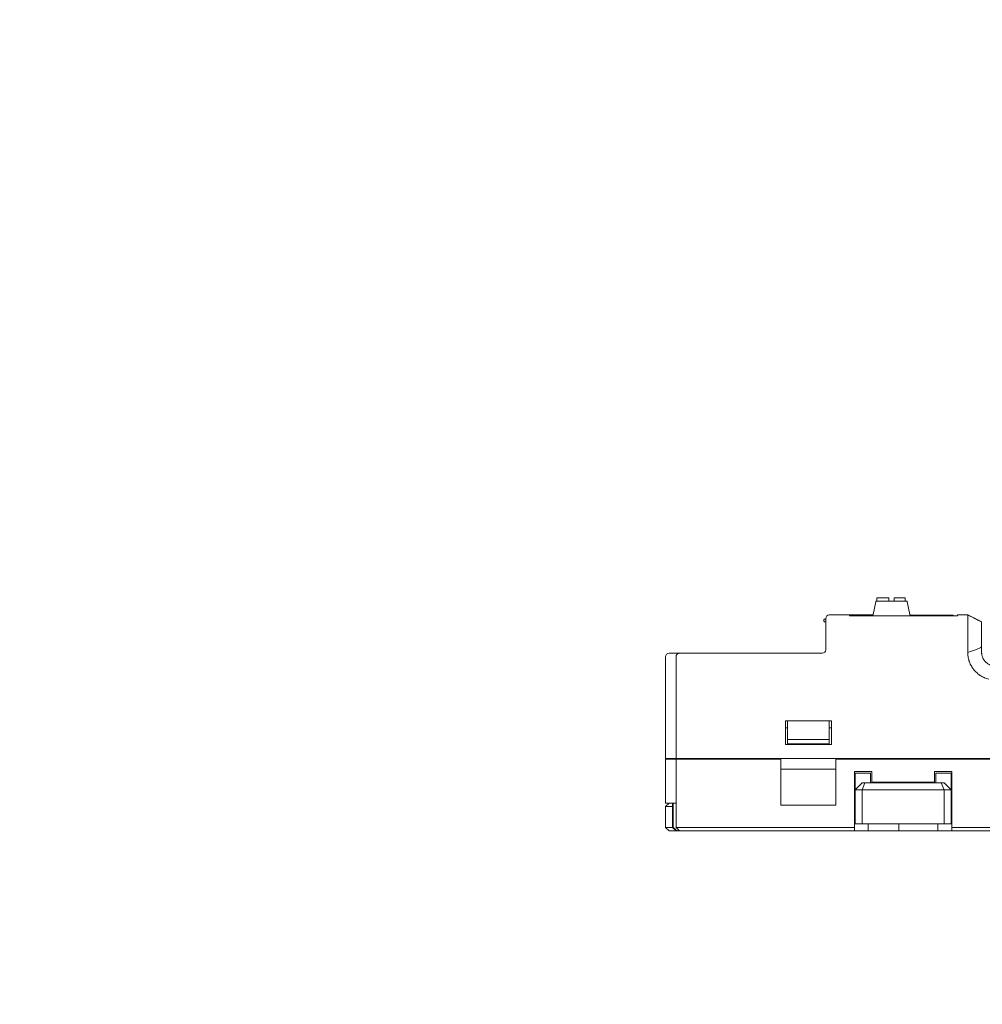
# Model space of a CAD drawing. Header units: millimetres. Extents: x -1114 to 1396, y -630 to 631.
# Tile 350 of 656: x -213 to -75, y 174 to 316. Entities that reach past the tile are written whole.
import ezdxf

# ---------------------------------------------------------------- set-up
doc = ezdxf.new("R2010")
doc.units = ezdxf.units.MM
doc.header["$MEASUREMENT"] = 0

msp = doc.modelspace()

# ---------------------------------------------------------------- linework, layer by layer
at = {"lineweight": 18}
for points, knots in [([(1038.9843, -629.7647), (1038.9843, -629.7647), (-1111.4882, -629.7647), (-1111.4882, -629.7647), (-1111.4882, -629.7647), (-1111.4882, -629.7647), (-1111.4882, 630.7883), (-1111.4882, 630.7883), (-1111.4882, 630.7883), (-1111.4882, 630.7883), (1038.9843, 630.7883), (1038.9843, 630.7883)], [0, 0, 0, 0, 0.33333333, 0.33333333, 0.33333333, 0.33333333, 0.66666667, 0.66666667, 0.66666667, 0.66666667, 1, 1, 1, 1]), ([(-97.728, 229.4849), (-97.7994, 229.4849), (-97.8654, 229.4468), (-97.9012, 229.3849), (-97.9012, 229.3849), (-97.9369, 229.323), (-97.9369, 229.2468), (-97.9012, 229.1849), (-97.9012, 229.1849), (-97.8654, 229.123), (-97.7994, 229.0849), (-97.728, 229.0849)], [0, 0, 0, 0, 0.33333333, 0.33333333, 0.33333333, 0.33333333, 0.66666667, 0.66666667, 0.66666667, 0.66666667, 1, 1, 1, 1]), ([(-97.128, 230.0849), (-97.2606, 230.0849), (-97.3877, 230.0322), (-97.4815, 229.9385), (-97.4815, 229.9385), (-97.5753, 229.8447), (-97.628, 229.7175), (-97.628, 229.5849)], [0, 0, 0, 0, 0.5, 0.5, 0.5, 0.5, 1, 1, 1, 1]), ([(-77.2586, 227.0849), (-77.261, 227.1727), (-77.2593, 227.2598), (-77.2577, 227.3463), (-77.2577, 227.3463), (-77.2569, 227.3895), (-77.2561, 227.4326), (-77.2558, 227.4756), (-77.2558, 227.4756), (-77.2557, 227.497), (-77.2556, 227.5185), (-77.2558, 227.5398), (-77.2558, 227.5398), (-77.256, 227.5612), (-77.2564, 227.5826), (-77.2567, 227.6039), (-77.2567, 227.6039), (-77.2578, 227.6891), (-77.2582, 227.7737), (-77.2583, 227.8577), (-77.2583, 227.8577), (-77.2584, 227.8997), (-77.2584, 227.9415), (-77.2583, 227.9832), (-77.2583, 227.9832), (-77.2583, 228.0249), (-77.2582, 228.0665), (-77.2581, 228.1077), (-77.2581, 228.1077), (-77.2578, 228.1901), (-77.2577, 228.271), (-77.2577, 228.3503), (-77.2577, 228.3503), (-77.2578, 228.39), (-77.2578, 228.4293), (-77.2578, 228.4682), (-77.2578, 228.4682), (-77.2579, 228.507), (-77.258, 228.5456), (-77.258, 228.5835), (-77.258, 228.5835), (-77.2581, 228.6592), (-77.2583, 228.7326), (-77.2583, 228.8037), (-77.2583, 228.8037), (-77.2584, 228.8747), (-77.2584, 228.9435), (-77.2583, 229.0099), (-77.2583, 229.0099), (-77.2583, 229.0763), (-77.2581, 229.1404), (-77.258, 229.2021), (-77.258, 229.2021), (-77.258, 229.2329), (-77.258, 229.2632), (-77.2579, 229.2929), (-77.2579, 229.2929), (-77.2579, 229.3077), (-77.2579, 229.3224), (-77.2579, 229.3369), (-77.2579, 229.3369), (-77.2579, 229.3513), (-77.2579, 229.3656), (-77.2579, 229.3797), (-77.2579, 229.3797), (-77.2579, 229.4359), (-77.2581, 229.4889), (-77.2582, 229.5387), (-77.2582, 229.5387), (-77.2582, 229.5886), (-77.2583, 229.6352), (-77.2582, 229.6788), (-77.2582, 229.6788), (-77.2582, 229.7223), (-77.2581, 229.7626), (-77.2581, 229.7997), (-77.2581, 229.7997), (-77.258, 229.8183), (-77.258, 229.836), (-77.258, 229.853), (-77.258, 229.853), (-77.2581, 229.8699), (-77.2581, 229.8859), (-77.2582, 229.9009), (-77.2582, 229.9009), (-77.2584, 229.9612), (-77.2586, 230.0069), (-77.2568, 230.0379)], [0, 0, 0, 0, 0.04545455, 0.04545455, 0.04545455, 0.04545455, 0.09090909, 0.09090909, 0.09090909, 0.09090909, 0.13636364, 0.13636364, 0.13636364, 0.13636364, 0.18181818, 0.18181818, 0.18181818, 0.18181818, 0.22727273, 0.22727273, 0.22727273, 0.22727273, 0.27272727, 0.27272727, 0.27272727, 0.27272727, 0.31818182, 0.31818182, 0.31818182, 0.31818182, 0.36363636, 0.36363636, 0.36363636, 0.36363636, 0.40909091, 0.40909091, 0.40909091, 0.40909091, 0.45454545, 0.45454545, 0.45454545, 0.45454545, 0.5, 0.5, 0.5, 0.5, 0.54545455, 0.54545455, 0.54545455, 0.54545455, 0.59090909, 0.59090909, 0.59090909, 0.59090909, 0.63636364, 0.63636364, 0.63636364, 0.63636364, 0.68181818, 0.68181818, 0.68181818, 0.68181818, 0.72727273, 0.72727273, 0.72727273, 0.72727273, 0.77272727, 0.77272727, 0.77272727, 0.77272727, 0.81818182, 0.81818182, 0.81818182, 0.81818182, 0.86363636, 0.86363636, 0.86363636, 0.86363636, 0.90909091, 0.90909091, 0.90909091, 0.90909091, 0.95454545, 0.95454545, 0.95454545, 0.95454545, 1, 1, 1, 1]), ([(-77.2568, 230.0379), (-77.2564, 230.0457), (-77.2565, 230.0526), (-77.2569, 230.0585), (-77.2569, 230.0585), (-77.2573, 230.0643), (-77.2579, 230.0692), (-77.2585, 230.0731), (-77.2585, 230.0731), (-77.2595, 230.081), (-77.2602, 230.0849), (-77.2571, 230.0849)], [0, 0, 0, 0, 0.33333333, 0.33333333, 0.33333333, 0.33333333, 0.66666667, 0.66666667, 0.66666667, 0.66666667, 1, 1, 1, 1]), ([(-75.2582, 227.0212), (-75.2582, 227.2188), (-75.2582, 227.4172), (-75.2582, 227.6079), (-75.2582, 227.6079), (-75.2582, 227.7987), (-75.2582, 227.9815), (-75.2582, 228.1491), (-75.2582, 228.1491), (-75.2582, 228.4841), (-75.2582, 228.7539), (-75.2582, 228.9137), (-75.2582, 228.9137), (-75.2582, 228.9935), (-75.2582, 229.0464), (-75.2582, 229.0707), (-75.2582, 229.0707), (-75.2582, 229.0949), (-75.2582, 229.0818), (-75.2582, 229.0838)], [0, 0, 0, 0, 0.2, 0.2, 0.2, 0.2, 0.4, 0.4, 0.4, 0.4, 0.6, 0.6, 0.6, 0.6, 0.8, 0.8, 0.8, 0.8, 1, 1, 1, 1]), ([(-75.2582, 225.4886), (-75.3235, 225.4332), (-75.3968, 225.3897), (-75.4707, 225.3505), (-75.4707, 225.3505), (-75.5819, 225.2917), (-75.6965, 225.2432), (-75.812, 225.197), (-75.812, 225.197), (-75.9275, 225.1508), (-76.044, 225.1076), (-76.1609, 225.0656), (-76.1609, 225.0656), (-76.5242, 224.935), (-76.8902, 224.8136), (-77.2567, 224.6942)], [0, 0, 0, 0, 0.25, 0.25, 0.25, 0.25, 0.5, 0.5, 0.5, 0.5, 0.75, 0.75, 0.75, 0.75, 1, 1, 1, 1]), ([(-75.2582, 225.2429), (-75.2582, 225.3053), (-75.2582, 225.3677), (-75.2582, 225.4302), (-75.2582, 225.4302), (-75.2582, 225.4977), (-75.2582, 225.5653), (-75.2582, 225.6329), (-75.2582, 225.6329), (-75.2582, 225.7005), (-75.2582, 225.7681), (-75.2582, 225.8357)], [0, 0, 0, 0, 0.33333333, 0.33333333, 0.33333333, 0.33333333, 0.66666667, 0.66666667, 0.66666667, 0.66666667, 1, 1, 1, 1]), ([(-73.2582, 222.7349), (-73.2911, 222.7349), (-73.3239, 222.7357), (-73.3566, 222.7373), (-73.3566, 222.7373), (-73.3893, 222.7389), (-73.4218, 222.7413), (-73.4542, 222.7445), (-73.4542, 222.7445), (-73.519, 222.7509), (-73.5832, 222.7604), (-73.647, 222.7731), (-73.647, 222.7731), (-73.7107, 222.7857), (-73.7739, 222.8014), (-73.8365, 222.8203), (-73.8365, 222.8203), (-73.8679, 222.8298), (-73.8991, 222.8401), (-73.9301, 222.8511), (-73.9301, 222.8511), (-73.9611, 222.8622), (-73.9917, 222.874), (-74.0219, 222.8865), (-74.0219, 222.8865), (-74.1427, 222.9364), (-74.2574, 222.9975), (-74.3659, 223.0696), (-74.3659, 223.0696), (-74.393, 223.0877), (-74.4197, 223.1064), (-74.4461, 223.1259), (-74.4461, 223.1259), (-74.4724, 223.1453), (-74.4984, 223.1655), (-74.5239, 223.1863), (-74.5239, 223.1863), (-74.5749, 223.228), (-74.6236, 223.272), (-74.6701, 223.3184), (-74.6701, 223.3184), (-74.7166, 223.3647), (-74.761, 223.4135), (-74.8028, 223.4644), (-74.8028, 223.4644), (-74.8447, 223.5153), (-74.884, 223.5682), (-74.9206, 223.623), (-74.9206, 223.623), (-74.9572, 223.6777), (-74.9912, 223.7343), (-75.0222, 223.7924), (-75.0222, 223.7924), (-75.0377, 223.8214), (-75.0525, 223.8508), (-75.0665, 223.8806), (-75.0665, 223.8806), (-75.0806, 223.9103), (-75.094, 223.9405), (-75.1065, 223.9708), (-75.1065, 223.9708), (-75.1566, 224.092), (-75.1942, 224.2164), (-75.2196, 224.344), (-75.2196, 224.344), (-75.2323, 224.4078), (-75.242, 224.4724), (-75.2485, 224.5377), (-75.2485, 224.5377), (-75.2517, 224.5704), (-75.2541, 224.6033), (-75.2558, 224.6362), (-75.2558, 224.6362), (-75.2574, 224.6691), (-75.2582, 224.702), (-75.2582, 224.7349)], [0, 0, 0, 0, 0.05263158, 0.05263158, 0.05263158, 0.05263158, 0.10526316, 0.10526316, 0.10526316, 0.10526316, 0.15789474, 0.15789474, 0.15789474, 0.15789474, 0.21052632, 0.21052632, 0.21052632, 0.21052632, 0.26315789, 0.26315789, 0.26315789, 0.26315789, 0.31578947, 0.31578947, 0.31578947, 0.31578947, 0.36842105, 0.36842105, 0.36842105, 0.36842105, 0.42105263, 0.42105263, 0.42105263, 0.42105263, 0.47368421, 0.47368421, 0.47368421, 0.47368421, 0.52631579, 0.52631579, 0.52631579, 0.52631579, 0.57894737, 0.57894737, 0.57894737, 0.57894737, 0.63157895, 0.63157895, 0.63157895, 0.63157895, 0.68421053, 0.68421053, 0.68421053, 0.68421053, 0.73684211, 0.73684211, 0.73684211, 0.73684211, 0.78947368, 0.78947368, 0.78947368, 0.78947368, 0.84210526, 0.84210526, 0.84210526, 0.84210526, 0.89473684, 0.89473684, 0.89473684, 0.89473684, 0.94736842, 0.94736842, 0.94736842, 0.94736842, 1, 1, 1, 1]), ([(-120.128, 224.5849), (-120.2606, 224.5849), (-120.3877, 224.5322), (-120.4815, 224.4385), (-120.4815, 224.4385), (-120.5753, 224.3447), (-120.628, 224.2175), (-120.628, 224.0849)], [0, 0, 0, 0, 0.5, 0.5, 0.5, 0.5, 1, 1, 1, 1]), ([(-118.628, 224.5849), (-118.7589, 224.5849), (-118.8889, 224.531), (-118.9815, 224.4385), (-118.9815, 224.4385), (-119.0741, 224.3459), (-119.128, 224.2158), (-119.128, 224.0849)], [0, 0, 0, 0, 0.5, 0.5, 0.5, 0.5, 1, 1, 1, 1]), ([(-74.2211, 220.8504), (-74.4313, 220.9059), (-74.6363, 220.9736), (-74.8339, 221.0581), (-74.8339, 221.0581), (-74.8833, 221.0792), (-74.9322, 221.1015), (-74.9807, 221.1246), (-74.9807, 221.1246), (-75.0292, 221.1478), (-75.0773, 221.172), (-75.1249, 221.1972), (-75.1249, 221.1972), (-75.2202, 221.2475), (-75.3138, 221.3018), (-75.4055, 221.3601), (-75.4055, 221.3601), (-75.4285, 221.3747), (-75.4513, 221.3896), (-75.474, 221.4046), (-75.474, 221.4046), (-75.4966, 221.4197), (-75.519, 221.4349), (-75.5413, 221.4504), (-75.5413, 221.4504), (-75.5858, 221.4813), (-75.6295, 221.513), (-75.6725, 221.5456), (-75.6725, 221.5456), (-75.7585, 221.6107), (-75.8414, 221.6789), (-75.9214, 221.7504), (-75.9214, 221.7504), (-76.0014, 221.8218), (-76.0785, 221.8964), (-76.1526, 221.9741), (-76.1526, 221.9741), (-76.2267, 222.0518), (-76.2979, 222.1326), (-76.3661, 222.2167), (-76.3661, 222.2167), (-76.4002, 222.2587), (-76.4335, 222.3016), (-76.466, 222.3452), (-76.466, 222.3452), (-76.4986, 222.3889), (-76.5301, 222.4331), (-76.5607, 222.4777), (-76.5607, 222.4777), (-76.6218, 222.5671), (-76.6789, 222.6585), (-76.7321, 222.7519), (-76.7321, 222.7519), (-76.7854, 222.8452), (-76.8348, 222.9406), (-76.8803, 223.0378), (-76.8803, 223.0378), (-76.9259, 223.1351), (-76.9676, 223.2344), (-77.0055, 223.3356), (-77.0055, 223.3356), (-77.0244, 223.3862), (-77.0423, 223.4373), (-77.0592, 223.489), (-77.0592, 223.489), (-77.0677, 223.5148), (-77.0759, 223.5408), (-77.0839, 223.5668), (-77.0839, 223.5668), (-77.0918, 223.5928), (-77.0995, 223.6189), (-77.1069, 223.645), (-77.1069, 223.645), (-77.1364, 223.7494), (-77.1615, 223.8546), (-77.1824, 223.9605), (-77.1824, 223.9605), (-77.2033, 224.0664), (-77.2201, 224.173), (-77.2324, 224.2803), (-77.2324, 224.2803), (-77.2446, 224.3877), (-77.2523, 224.4958), (-77.2549, 224.6048)], [0, 0, 0, 0, 0.04761905, 0.04761905, 0.04761905, 0.04761905, 0.0952381, 0.0952381, 0.0952381, 0.0952381, 0.14285714, 0.14285714, 0.14285714, 0.14285714, 0.19047619, 0.19047619, 0.19047619, 0.19047619, 0.23809524, 0.23809524, 0.23809524, 0.23809524, 0.28571429, 0.28571429, 0.28571429, 0.28571429, 0.33333333, 0.33333333, 0.33333333, 0.33333333, 0.38095238, 0.38095238, 0.38095238, 0.38095238, 0.42857143, 0.42857143, 0.42857143, 0.42857143, 0.47619048, 0.47619048, 0.47619048, 0.47619048, 0.52380952, 0.52380952, 0.52380952, 0.52380952, 0.57142857, 0.57142857, 0.57142857, 0.57142857, 0.61904762, 0.61904762, 0.61904762, 0.61904762, 0.66666667, 0.66666667, 0.66666667, 0.66666667, 0.71428571, 0.71428571, 0.71428571, 0.71428571, 0.76190476, 0.76190476, 0.76190476, 0.76190476, 0.80952381, 0.80952381, 0.80952381, 0.80952381, 0.85714286, 0.85714286, 0.85714286, 0.85714286, 0.9047619, 0.9047619, 0.9047619, 0.9047619, 0.95238095, 0.95238095, 0.95238095, 0.95238095, 1, 1, 1, 1]), ([(-119.5224, 199.5849), (-119.4306, 199.4996), (-119.3383, 199.4149), (-119.2451, 199.3313), (-119.2451, 199.3313), (-119.1984, 199.2895), (-119.1515, 199.248), (-119.1043, 199.2069), (-119.1043, 199.2069), (-119.057, 199.1657), (-119.0094, 199.125), (-118.9613, 199.0849)], [0, 0, 0, 0, 0.33333333, 0.33333333, 0.33333333, 0.33333333, 0.66666667, 0.66666667, 0.66666667, 0.66666667, 1, 1, 1, 1])]:
    msp.add_open_spline(points, degree=3, knots=knots, dxfattribs=at)
for points in [[(-90.4559, 231.9831), (-90.4559, 231.9831), (-90.8238, 230.1439), (-90.8238, 230.1439)], [(-90.3579, 232.0635), (-90.4055, 232.0635), (-90.4466, 232.0299), (-90.4559, 231.9831)], [(-86.0218, 232.0635), (-86.0218, 232.0635), (-90.3579, 232.0635), (-90.3579, 232.0635)], [(-90.2886, 232.5135), (-90.2886, 232.5135), (-90.2886, 232.0635), (-90.2886, 232.0635)], [(-88.5886, 232.5135), (-88.5886, 232.5135), (-90.2886, 232.5135), (-90.2886, 232.5135)], [(-88.5886, 232.0635), (-88.5886, 232.0635), (-88.5886, 232.5135), (-88.5886, 232.5135)], [(-86.2386, 232.5135), (-86.2386, 232.5135), (-87.7886, 232.5135), (-87.7886, 232.5135)], [(-87.7886, 232.5135), (-87.7886, 232.5135), (-87.7886, 232.0635), (-87.7886, 232.0635)], [(-86.2386, 232.0635), (-86.2386, 232.0635), (-86.2386, 232.5135), (-86.2386, 232.5135)], [(-85.9238, 231.9831), (-85.9331, 232.0299), (-85.9742, 232.0635), (-86.0218, 232.0635)], [(-85.5559, 230.1439), (-85.5559, 230.1439), (-85.9238, 231.9831), (-85.9238, 231.9831)], [(-97.628, 229.4849), (-97.628, 229.4849), (-97.728, 229.4849), (-97.728, 229.4849)], [(-97.728, 229.0849), (-97.728, 229.0849), (-97.628, 229.0849), (-97.628, 229.0849)], [(-97.628, 227.0849), (-97.628, 227.0849), (-97.628, 229.5849), (-97.628, 229.5849)], [(-97.128, 230.0849), (-97.128, 230.0849), (-94.2445, 230.0849), (-94.2445, 230.0849)], [(-94.2445, 230.0849), (-94.2445, 230.0849), (-97.128, 230.0849), (-97.128, 230.0849)], [(-90.86, 230.0849), (-90.86, 230.0849), (-94.2445, 230.0849), (-94.2445, 230.0849)], [(-94.2445, 230.0849), (-94.2445, 230.0849), (-94.2445, 229.9524), (-94.2445, 229.9524)], [(-78.7445, 229.9745), (-78.7445, 229.9745), (-94.2445, 229.9745), (-94.2445, 229.9745)], [(-93.5445, 230.0635), (-93.6463, 230.0635), (-93.7456, 230.0325), (-93.8293, 229.9745)], [(-93.5445, 230.0635), (-93.5445, 230.0635), (-90.9218, 230.0635), (-90.9218, 230.0635)], [(-90.9218, 230.0635), (-90.8742, 230.0635), (-90.8331, 230.0972), (-90.8238, 230.1439)], [(-85.5559, 230.1439), (-85.5466, 230.0972), (-85.5055, 230.0635), (-85.4579, 230.0635)], [(-85.4579, 230.0635), (-85.4579, 230.0635), (-79.5445, 230.0635), (-79.5445, 230.0635)], [(-79.2598, 229.9745), (-79.3434, 230.0325), (-79.4428, 230.0635), (-79.5445, 230.0635)], [(-78.7446, 230.0849), (-78.7446, 230.0849), (-77.2571, 230.0849), (-77.2571, 230.0849)], [(-77.2571, 230.0849), (-77.2571, 230.0849), (-78.7445, 230.0849), (-78.7445, 230.0849)], [(-78.7445, 230.0849), (-78.7445, 230.0849), (-78.7445, 229.9524), (-78.7445, 229.9524)], [(-77.2582, 230.0849), (-77.2566, 230.0841), (-77.255, 230.0833), (-77.2534, 230.0825)], [(-77.258, 230.085), (-77.258, 230.085), (-77.2579, 230.0849), (-77.2579, 230.0849)], [(-75.4289, 229.1703), (-75.4289, 229.1703), (-77.2573, 230.0849), (-77.2573, 230.0849)], [(-77.2555, 230.0847), (-77.2555, 230.0847), (-77.2568, 230.0854), (-77.2568, 230.0854)], [(-75.7619, 229.337), (-76.2595, 229.5862), (-77.0064, 229.9603), (-77.2555, 230.085)], [(-75.2582, 229.0851), (-75.2582, 229.0851), (-77.2524, 230.085), (-77.2524, 230.085)], [(-75.5888, 229.2503), (-75.703, 229.3076), (-75.8726, 229.3924), (-75.9288, 229.4205)], [(-75.2582, 229.085), (-75.3738, 229.1425), (-75.5467, 229.2291), (-75.6042, 229.258)], [(-75.2616, 229.0866), (-75.2616, 229.0866), (-75.4008, 229.1562), (-75.4008, 229.1562)], [(-75.3006, 229.1064), (-75.3006, 229.1064), (-75.2582, 229.0872), (-75.2582, 229.0872)], [(-75.2946, 229.1036), (-75.2946, 229.1036), (-75.2582, 229.0853), (-75.2582, 229.0853)], [(-75.2462, 229.0792), (-75.2462, 229.0792), (-75.2582, 229.0848), (-75.2582, 229.0848)], [(-97.628, 225.0849), (-97.628, 225.0849), (-97.628, 227.0849), (-97.628, 227.0849)], [(-97.628, 225.0849), (-97.628, 225.0849), (-97.628, 227.0849), (-97.628, 227.0849)], [(-77.2578, 225.3448), (-77.2583, 225.8381), (-77.2588, 226.3315), (-77.2573, 226.8248)], [(-77.2573, 226.8248), (-77.257, 226.9115), (-77.2561, 226.9982), (-77.2586, 227.0849)], [(-75.2582, 225.8357), (-75.2582, 226.2309), (-75.2582, 226.6261), (-75.2582, 227.0212)], [(-98.128, 224.5849), (-97.8518, 224.5849), (-97.628, 224.8088), (-97.628, 225.0849)], [(-98.128, 224.5849), (-97.8518, 224.5849), (-97.628, 224.8088), (-97.628, 225.0849)], [(-77.2549, 224.6048), (-77.2608, 224.8514), (-77.2575, 225.0981), (-77.2578, 225.3448)], [(-75.2582, 224.7349), (-75.2582, 224.9042), (-75.2582, 225.0735), (-75.2582, 225.2429)], [(-120.628, 209.4903), (-120.628, 209.4903), (-120.628, 224.0849), (-120.628, 224.0849)], [(-120.628, 209.4903), (-120.628, 209.4903), (-120.628, 224.0849), (-120.628, 224.0849)], [(-120.128, 224.5849), (-120.128, 224.5849), (-119.6827, 224.5849), (-119.6827, 224.5849)], [(-119.5207, 224.5849), (-119.5207, 224.5849), (-119.6827, 224.5849), (-119.6827, 224.5849)], [(-119.6827, 224.5849), (-119.6827, 224.5849), (-119.5186, 224.5849), (-119.5186, 224.5849)], [(-119.5186, 224.5849), (-119.5186, 224.5849), (-118.628, 224.5849), (-118.628, 224.5849)], [(-119.128, 209.4903), (-119.128, 209.4903), (-119.128, 224.0849), (-119.128, 224.0849)], [(-119.128, 209.4903), (-119.128, 209.4903), (-119.128, 224.0849), (-119.128, 224.0849)], [(-118.628, 224.5849), (-118.628, 224.5849), (-115.128, 224.5849), (-115.128, 224.5849)], [(-115.128, 224.5849), (-115.128, 224.5849), (-98.128, 224.5849), (-98.128, 224.5849)], [(-115.128, 224.5849), (-115.128, 224.5849), (-98.128, 224.5849), (-98.128, 224.5849)], [(-103.428, 214.8903), (-103.428, 214.8903), (-103.428, 211.4903), (-103.428, 211.4903)], [(-103.428, 214.8903), (-103.428, 214.8903), (-96.828, 214.8903), (-96.828, 214.8903)], [(-103.128, 214.2779), (-103.128, 214.2779), (-103.128, 214.8903), (-103.128, 214.8903)], [(-97.128, 214.8903), (-97.128, 214.8903), (-97.128, 214.2779), (-97.128, 214.2779)], [(-96.828, 211.4903), (-96.828, 211.4903), (-96.828, 214.8903), (-96.828, 214.8903)], [(-103.128, 213.8903), (-103.128, 213.8903), (-103.4281, 213.8903), (-103.4281, 213.8903)], [(-103.128, 212.1903), (-103.128, 212.1903), (-103.128, 214.2779), (-103.128, 214.2779)], [(-97.128, 214.2779), (-97.128, 214.2779), (-97.128, 212.1903), (-97.128, 212.1903)], [(-96.8278, 213.8903), (-96.8278, 213.8903), (-97.128, 213.8903), (-97.128, 213.8903)], [(-103.128, 212.1903), (-103.128, 212.1903), (-103.128, 211.5903), (-103.128, 211.5903)], [(-97.128, 212.1903), (-97.128, 212.1903), (-103.128, 212.1903), (-103.128, 212.1903)], [(-97.128, 211.5903), (-97.128, 211.5903), (-97.128, 212.1903), (-97.128, 212.1903)], [(-103.428, 211.4903), (-103.428, 211.4903), (-96.828, 211.4903), (-96.828, 211.4903)], [(-103.128, 211.5903), (-103.128, 211.5903), (-97.128, 211.5903), (-97.128, 211.5903)], [(-119.96, 209.4903), (-119.96, 209.4903), (-120.628, 209.4903), (-120.628, 209.4903)], [(-120.628, 203.0849), (-120.628, 203.0849), (-120.628, 209.3903), (-120.628, 209.3903)], [(-120.628, 209.3903), (-120.628, 209.3903), (-119.96, 209.3903), (-119.96, 209.3903)], [(-120.628, 209.3903), (-120.628, 209.3903), (-120.628, 203.0849), (-120.628, 203.0849)], [(-119.7959, 209.4903), (-119.7959, 209.4903), (-119.96, 209.4903), (-119.96, 209.4903)], [(-119.7959, 209.3903), (-119.7959, 209.3903), (-119.96, 209.3903), (-119.96, 209.3903)], [(-119.128, 209.4903), (-119.128, 209.4903), (-119.7959, 209.4903), (-119.7959, 209.4903)], [(-119.128, 209.3903), (-119.128, 209.3903), (-119.7959, 209.3903), (-119.7959, 209.3903)], [(-115.128, 209.4903), (-115.128, 209.4903), (-119.128, 209.4903), (-119.128, 209.4903)], [(-119.128, 199.5849), (-119.128, 199.5849), (-119.128, 209.3903), (-119.128, 209.3903)], [(-119.128, 209.3903), (-119.128, 209.3903), (-115.128, 209.3903), (-115.128, 209.3903)], [(-119.128, 199.5849), (-119.128, 199.5849), (-119.128, 209.3903), (-119.128, 209.3903)], [(-118.828, 209.3903), (-118.828, 209.3903), (-118.828, 209.4903), (-118.828, 209.4903)], [(-117.328, 209.4903), (-117.328, 209.4903), (-117.328, 209.3903), (-117.328, 209.3903)], [(-117.328, 209.3903), (-117.328, 209.3903), (-117.328, 209.4903), (-117.328, 209.4903)], [(-115.128, 209.4903), (-115.128, 209.4903), (40.872, 209.4903), (40.872, 209.4903)], [(-115.128, 209.3903), (-115.128, 209.3903), (-104.078, 209.3903), (-104.078, 209.3903)], [(-104.078, 202.7917), (-104.078, 202.7917), (-104.078, 209.3903), (-104.078, 209.3903)], [(-96.178, 209.3903), (-96.178, 209.3903), (-39.078, 209.3903), (-39.078, 209.3903)], [(-96.178, 209.3903), (-96.178, 209.3903), (-96.178, 202.7917), (-96.178, 202.7917)], [(-96.178, 207.9346), (-96.178, 207.9346), (-104.078, 207.9346), (-104.078, 207.9346)], [(-93.528, 207.5849), (-93.528, 207.5849), (-93.528, 199.5849), (-93.528, 199.5849)], [(-91.028, 207.5849), (-91.028, 207.5849), (-93.528, 207.5849), (-93.528, 207.5849)], [(-93.428, 207.3849), (-93.428, 207.3849), (-93.428, 204.9849), (-93.428, 204.9849)], [(-91.228, 207.3849), (-91.228, 207.3849), (-93.428, 207.3849), (-93.428, 207.3849)], [(-91.228, 207.3849), (-91.228, 207.3849), (-91.228, 205.9849), (-91.228, 205.9849)], [(-91.028, 207.5849), (-91.028, 207.5849), (-91.028, 206.0849), (-91.028, 206.0849)], [(-79.528, 207.5849), (-79.528, 207.5849), (-82.028, 207.5849), (-82.028, 207.5849)], [(-82.028, 207.5849), (-82.028, 207.5849), (-82.028, 206.0849), (-82.028, 206.0849)], [(-81.828, 207.3849), (-81.828, 207.3849), (-81.828, 205.9849), (-81.828, 205.9849)], [(-81.828, 207.3849), (-81.828, 207.3849), (-79.628, 207.3849), (-79.628, 207.3849)], [(-79.628, 207.3849), (-79.628, 207.3849), (-79.628, 204.9849), (-79.628, 204.9849)], [(-79.528, 199.5849), (-79.528, 199.5849), (-79.528, 207.5849), (-79.528, 207.5849)], [(-93.428, 204.9849), (-93.428, 204.9849), (-92.428, 205.9849), (-92.428, 205.9849)], [(-93.428, 200.0849), (-93.428, 200.0849), (-93.428, 204.9849), (-93.428, 204.9849)], [(-92.428, 204.9849), (-92.428, 204.9849), (-93.428, 204.9849), (-93.428, 204.9849)], [(-92.428, 204.9849), (-92.428, 204.9849), (-92.0137, 205.9849), (-92.0137, 205.9849)], [(-92.428, 205.9849), (-92.428, 205.9849), (-92.0137, 205.9849), (-92.0137, 205.9849)], [(-80.628, 204.9849), (-80.628, 204.9849), (-92.428, 204.9849), (-92.428, 204.9849)], [(-92.428, 200.0849), (-92.428, 200.0849), (-92.428, 204.9849), (-92.428, 204.9849)], [(-92.0137, 205.9849), (-92.0137, 205.9849), (-81.0422, 205.9849), (-81.0422, 205.9849)], [(-82.028, 206.0849), (-82.028, 206.0849), (-91.028, 206.0849), (-91.028, 206.0849)], [(-87.928, 206.0849), (-87.928, 206.0849), (-87.928, 205.9849), (-87.928, 205.9849)], [(-85.128, 205.9849), (-85.128, 205.9849), (-85.128, 206.0849), (-85.128, 206.0849)], [(-81.0422, 205.9849), (-81.0422, 205.9849), (-80.628, 205.9849), (-80.628, 205.9849)], [(-80.628, 204.9849), (-80.628, 204.9849), (-81.0422, 205.9849), (-81.0422, 205.9849)], [(-79.628, 204.9849), (-79.628, 204.9849), (-80.628, 205.9849), (-80.628, 205.9849)], [(-79.628, 204.9849), (-79.628, 204.9849), (-80.628, 204.9849), (-80.628, 204.9849)], [(-80.628, 204.9849), (-80.628, 204.9849), (-80.628, 200.0849), (-80.628, 200.0849)], [(-79.628, 200.0849), (-79.628, 200.0849), (-79.628, 204.9849), (-79.628, 204.9849)], [(-93.528, 204.5849), (-93.528, 204.5849), (-93.4279, 204.5849), (-93.4279, 204.5849)], [(-79.628, 204.5849), (-79.628, 204.5849), (-79.528, 204.5849), (-79.528, 204.5849)], [(-120.128, 203.0849), (-120.128, 203.0849), (-120.628, 202.5849), (-120.628, 202.5849)], [(-119.96, 203.0849), (-119.96, 203.0849), (-120.628, 203.0849), (-120.628, 203.0849)], [(-120.628, 202.5849), (-120.628, 202.5849), (-120.628, 199.5849), (-120.628, 199.5849)], [(-119.628, 202.5849), (-119.628, 202.5849), (-120.628, 202.5849), (-120.628, 202.5849)], [(-119.7959, 203.0849), (-119.7959, 203.0849), (-119.96, 203.0849), (-119.96, 203.0849)], [(-119.128, 203.0849), (-119.128, 203.0849), (-119.7959, 203.0849), (-119.7959, 203.0849)], [(-119.628, 203.0849), (-119.628, 203.0849), (-119.628, 199.5849), (-119.628, 199.5849)], [(-119.5224, 199.5849), (-119.5224, 199.5849), (-119.5224, 203.0849), (-119.5224, 203.0849)], [(-104.078, 202.7917), (-104.078, 202.7917), (-96.178, 202.7917), (-96.178, 202.7917)], [(-120.128, 199.0849), (-120.128, 199.0849), (-120.628, 199.5849), (-120.628, 199.5849)], [(-120.628, 199.5849), (-120.628, 199.5849), (-119.628, 199.5849), (-119.628, 199.5849)], [(-119.628, 199.5849), (-119.628, 199.5849), (-119.128, 199.0849), (-119.128, 199.0849)], [(-119.628, 199.5849), (-119.628, 199.5849), (-119.5224, 199.5849), (-119.5224, 199.5849)], [(-119.128, 199.5849), (-119.128, 199.5849), (-115.128, 199.5849), (-115.128, 199.5849)], [(-118.628, 199.0849), (-118.628, 199.0849), (-119.128, 199.5849), (-119.128, 199.5849)], [(-115.128, 199.5849), (-115.128, 199.5849), (-93.528, 199.5849), (-93.528, 199.5849)], [(-93.528, 199.5849), (-93.528, 199.5849), (-93.528, 199.0849), (-93.528, 199.0849)], [(-93.428, 200.0849), (-93.428, 200.0849), (-92.428, 200.0849), (-92.428, 200.0849)], [(-92.428, 200.0849), (-92.428, 200.0849), (-80.628, 200.0849), (-80.628, 200.0849)], [(-91.528, 200.085), (-91.528, 200.085), (-91.528, 199.0849), (-91.528, 199.0849)], [(-87.128, 200.0849), (-87.128, 200.0849), (-87.128, 199.0849), (-87.128, 199.0849)], [(-81.528, 199.0849), (-81.528, 199.0849), (-81.528, 200.085), (-81.528, 200.085)], [(-80.628, 200.0849), (-80.628, 200.0849), (-79.628, 200.0849), (-79.628, 200.0849)], [(-79.528, 199.0849), (-79.528, 199.0849), (-79.528, 199.5849), (-79.528, 199.5849)], [(-79.528, 199.5849), (-79.528, 199.5849), (-18.628, 199.5849), (-18.628, 199.5849)], [(-119.128, 199.0849), (-119.128, 199.0849), (-120.128, 199.0849), (-120.128, 199.0849)], [(-118.9613, 199.0849), (-118.9613, 199.0849), (-119.128, 199.0849), (-119.128, 199.0849)], [(-118.9613, 199.0849), (-118.9613, 199.0849), (-118.6278, 199.0849), (-118.6278, 199.0849)], [(-115.128, 199.0849), (-115.128, 199.0849), (-118.628, 199.0849), (-118.628, 199.0849)], [(-93.528, 199.0849), (-93.528, 199.0849), (-115.128, 199.0849), (-115.128, 199.0849)], [(-93.528, 199.0849), (-93.528, 199.0849), (-91.528, 199.0849), (-91.528, 199.0849)], [(-91.528, 199.0849), (-91.528, 199.0849), (-87.128, 199.0849), (-87.128, 199.0849)], [(-87.128, 199.0849), (-87.128, 199.0849), (-81.5279, 199.0849), (-81.5279, 199.0849)], [(-81.528, 199.0849), (-81.528, 199.0849), (-79.528, 199.0849), (-79.528, 199.0849)], [(-18.628, 199.0849), (-18.628, 199.0849), (-79.528, 199.0849), (-79.528, 199.0849)]]:
    msp.add_open_spline(points, degree=3, dxfattribs=at)

doc.saveas('drawing.dxf')
